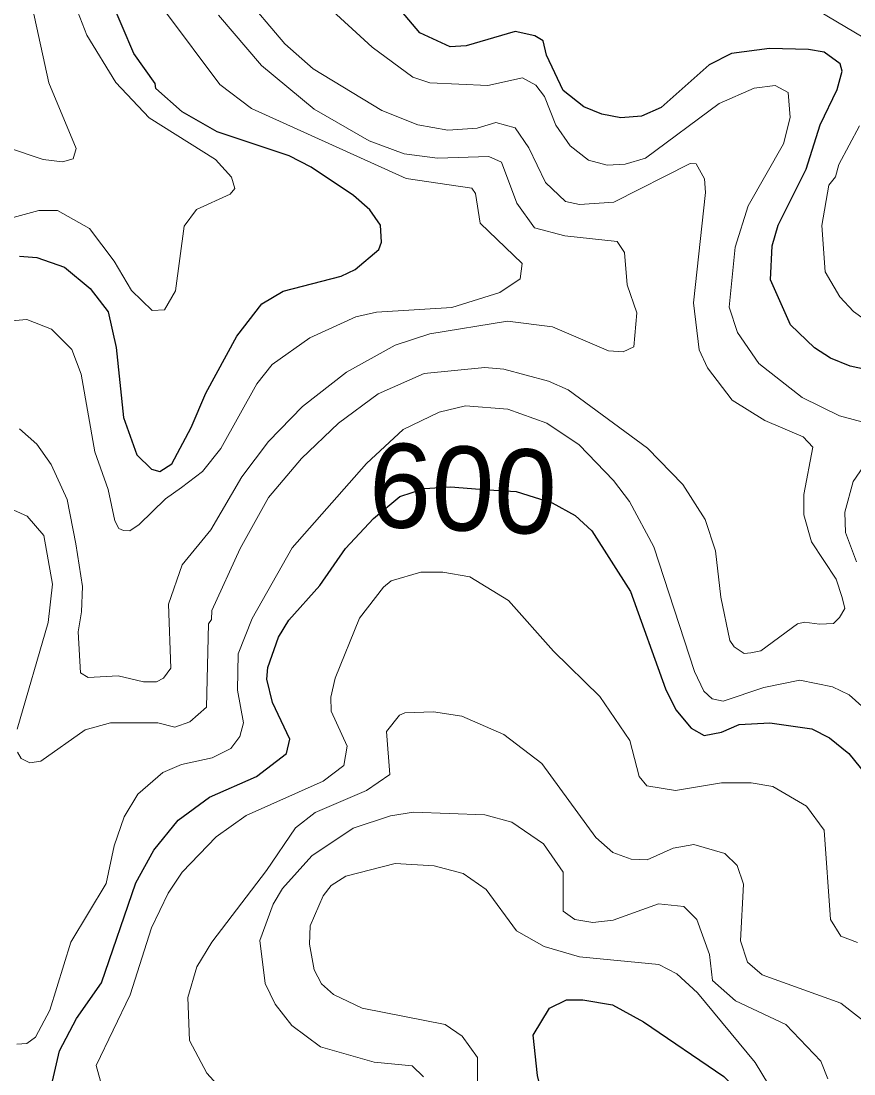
# Model space of a CAD drawing. Extents: x 673.3 to 698.5, y 6984.3 to 7012.3.
# Drawn here: x 674.604 to 675.396, y 7002.266 to 7003.266 of the extents above; entities that cross this region are included whole.
import ezdxf
from ezdxf.enums import TextEntityAlignment as Align

# ---------------------------------------------------------------- set-up
doc = ezdxf.new("R2010")
doc.units = 0
doc.header["$LTSCALE"] = 0.032
doc.layers.add('1', color=7, linetype='Continuous', lineweight=25)
doc.layers.add('2', color=7, linetype='Continuous', lineweight=13)
doc.layers.add('61', color=7, linetype='Continuous')

msp = doc.modelspace()

# ---------------------------------------------------------------- linework, layer by layer
at = {"layer": '1'}
for points in [[(675.392, 7002.9385), (675.3734, 7002.9462), (675.3579, 7002.956), (675.3352, 7002.9776), (675.3162, 7003.0205), (675.3177, 7003.0527), (675.3235, 7003.0723), (675.35, 7003.1256), (675.3634, 7003.1677), (675.3797, 7003.2015), (675.3844, 7003.2187), (675.3826, 7003.2258), (675.3674, 7003.2369), (675.3523, 7003.2395), (675.3154, 7003.2403), (675.2791, 7003.2355), (675.2579, 7003.2247), (675.2122, 7003.1843), (675.1937, 7003.176), (675.1741, 7003.1744), (675.1558, 7003.1779), (675.1389, 7003.1848), (675.1192, 7003.2003), (675.1033, 7003.2341), (675.1001, 7003.2477), (675.0922, 7003.2525), (675.0734, 7003.2566), (675.027, 7003.243), (675.0116, 7003.242), (674.9828, 7003.2552), (674.9514, 7003.2925)], [(674.6025, 7003.0431), (674.619, 7003.0416), (674.6451, 7003.0326), (674.6695, 7003.0123), (674.6866, 7002.99), (674.6943, 7002.9562), (674.7011, 7002.8898), (674.7138, 7002.8541), (674.7279, 7002.8407), (674.7357, 7002.8382), (674.7471, 7002.8456), (674.7655, 7002.8801), (674.7794, 7002.9129), (674.8089, 7002.967), (674.8327, 7002.9978), (674.8531, 7003.0096), (674.908, 7003.024), (674.9214, 7003.0304), (674.944, 7003.0492), (674.9464, 7003.0564), (674.9455, 7003.0725), (674.9354, 7003.0869), (674.9198, 7003.1008), (674.8795, 7003.1275), (674.8587, 7003.1384), (674.7903, 7003.1612), (674.7571, 7003.1801), (674.7319, 7003.2024), (674.7312, 7003.2071), (674.7111, 7003.2357), (674.689, 7003.2878)], [(675.4385, 7002.9282), (675.392, 7002.9385)], [(674.6271, 7002.23), (674.6404, 7002.2878), (674.6565, 7002.3184), (674.6804, 7002.3525), (674.713, 7002.4475), (674.73, 7002.4783), (674.7532, 7002.5071), (674.783, 7002.5287), (674.8278, 7002.5483), (674.8561, 7002.5704), (674.8592, 7002.5839), (674.8428, 7002.6188), (674.8374, 7002.6411), (674.8385, 7002.6519), (674.8485, 7002.681), (674.8583, 7002.6969), (674.8879, 7002.7299), (674.9122, 7002.765), (674.9388, 7002.7938), (674.9638, 7002.8146), (674.9875, 7002.8221), (675.0122, 7002.8238), (675.0478, 7002.821), (675.0746, 7002.8194), (675.1086, 7002.8084), (675.1305, 7002.7964), (675.1465, 7002.7819), (675.1833, 7002.7243), (675.2165, 7002.6319), (675.2264, 7002.6119), (675.2407, 7002.5944), (675.2533, 7002.5874), (675.2696, 7002.5907), (675.2866, 7002.5979)], [(675.2866, 7002.5979), (675.3157, 7002.5995), (675.3555, 7002.5936), (675.3724, 7002.5851), (675.3908, 7002.5702), (675.4123, 7002.5437)]]:
    msp.add_lwpolyline(points, dxfattribs=at)
msp.add_lwpolyline([(675.1383, 7002.1894), (675.1011, 7002.2381), (675.0947, 7002.2644), (675.0906, 7002.3026), (675.1061, 7002.3282), (675.1224, 7002.3363), (675.1377, 7002.3363), (675.166, 7002.3315), (675.1954, 7002.3154), (675.2719, 7002.2632), (675.2885, 7002.2473), (675.2982, 7002.2048), (675.2934, 7002.1771), (675.2875, 7002.168), (675.2672, 7002.154), (675.2162, 7002.1491), (675.18, 7002.1611)], close=True, dxfattribs=at)
at = {"layer": '2'}
for points in [[(674.365, 7003.2762), (674.3615, 7003.2557), (674.3519, 7003.2339), (674.3284, 7003.2093), (674.314, 7003.187), (674.3107, 7003.1676), (674.3154, 7003.1623), (674.3335, 7003.1562), (674.4434, 7003.1392), (674.4673, 7003.124), (674.4975, 7003.0991), (674.5131, 7003.0928), (674.5239, 7003.0922), (674.5336, 7003.1012), (674.5487, 7003.1253), (674.5687, 7003.1418), (674.5919, 7003.1458), (674.6249, 7003.135), (674.6433, 7003.1328), (674.6533, 7003.1355), (674.6563, 7003.1452), (674.6304, 7003.2077), (674.6067, 7003.3155)], [(675.2798, 7002.9062), (675.2563, 7002.9368), (675.2485, 7002.9539), (675.2429, 7002.9987), (675.2543, 7003.1034), (675.2534, 7003.1165), (675.2457, 7003.1306), (675.2399, 7003.1311), (675.1673, 7003.0944), (675.1347, 7003.0921), (675.1214, 7003.095), (675.1025, 7003.1129), (675.0864, 7003.1458), (675.0735, 7003.1649), (675.0552, 7003.1701), (675.0373, 7003.1645), (675.0094, 7003.1628), (674.9809, 7003.1678), (674.9467, 7003.1815), (674.8815, 7003.2212), (674.8547, 7003.2449), (674.8137, 7003.2933)], [(675.4127, 7003.2462), (675.3371, 7003.291)], [(674.6552, 7003.2817), (674.6664, 7003.2531), (674.6938, 7003.2082), (674.7257, 7003.1744), (674.7887, 7003.135), (674.8038, 7003.1182), (674.807, 7003.1073), (674.8027, 7003.1018), (674.7706, 7003.0872), (674.7589, 7003.0714), (674.7507, 7003.0101), (674.7402, 7002.9921), (674.7285, 7002.9915), (674.7089, 7003.0103), (674.6925, 7003.0381), (674.6689, 7003.0692), (674.6386, 7003.0863), (674.6209, 7003.0864), (674.5962, 7003.0798)], [(674.8922, 7003.2832), (674.9377, 7003.2417), (674.9764, 7003.2132), (674.9923, 7003.2077), (675.0474, 7003.2052), (675.0805, 7003.2126), (675.0933, 7003.2055), (675.1014, 7003.1949), (675.1122, 7003.1676), (675.1259, 7003.1479), (675.1431, 7003.1342), (675.1611, 7003.1296), (675.178, 7003.1304), (675.1975, 7003.1362), (675.2675, 7003.1881), (675.3007, 7003.2027), (675.3207, 7003.2053), (675.3331, 7003.1986), (675.3348, 7003.1747), (675.3285, 7003.1498), (675.2951, 7003.0908), (675.2828, 7003.0517), (675.277, 7002.9945), (675.2849, 7002.9706), (675.305, 7002.9411), (675.3462, 7002.9087), (675.3819, 7002.8913), (675.4078, 7002.8844)], [(674.5835, 7002.9807), (674.6095, 7002.9829), (674.6328, 7002.9737), (674.6522, 7002.9542), (674.661, 7002.931), (674.6741, 7002.857), (674.6868, 7002.8211), (674.693, 7002.7913), (674.6967, 7002.784), (674.7012, 7002.7824), (674.7071, 7002.782), (674.7162, 7002.7881), (674.741, 7002.8123), (674.7564, 7002.823), (674.7762, 7002.8384), (674.7939, 7002.8601), (674.828, 7002.9217), (674.8425, 7002.9401), (674.8783, 7002.9655), (674.922, 7002.9854), (674.9416, 7002.9897), (675.0132, 7002.9943), (675.0591, 7003.0084), (675.0783, 7003.0216), (675.0803, 7003.0361), (675.0401, 7003.0745), (675.0359, 7003.1027), (675.0323, 7003.1075), (674.9699, 7003.1169), (674.8228, 7003.1832), (674.7928, 7003.2063), (674.741, 7003.2753)], [(674.7914, 7003.2721), (674.8323, 7003.2241), (674.8826, 7003.1826), (674.9348, 7003.1525), (674.9679, 7003.1401), (674.9998, 7003.1361), (675.0484, 7003.1376), (675.0605, 7003.1324), (675.0752, 7003.0933), (675.0919, 7003.0699), (675.1206, 7003.0624), (675.1705, 7003.0568), (675.1776, 7003.0464), (675.18, 7003.0158), (675.1891, 7002.9892), (675.1864, 7002.9568), (675.1763, 7002.9521), (675.1621, 7002.953), (675.109, 7002.9757), (675.0663, 7002.9813), (674.9924, 7002.9692), (674.9594, 7002.9585), (674.9133, 7002.9328), (674.8714, 7002.9001), (674.8391, 7002.8668), (674.8138, 7002.8334), (674.7842, 7002.7829), (674.7569, 7002.7495), (674.744, 7002.7122), (674.7461, 7002.6514), (674.7394, 7002.6419), (674.7325, 7002.6385), (674.7201, 7002.6385), (674.6962, 7002.6441), (674.6675, 7002.6426), (674.6605, 7002.647), (674.6581, 7002.6861), (674.6614, 7002.7051), (674.6621, 7002.729), (674.6558, 7002.7696), (674.6476, 7002.8116), (674.6324, 7002.8451)], [(675.4356, 7002.9614), (675.395, 7002.9904), (675.3822, 7003.0044), (675.3682, 7003.028), (675.365, 7003.072), (675.3716, 7003.1105), (675.378, 7003.1185), (675.3812, 7003.1302), (675.4007, 7003.1668)], [(674.6006, 7002.5716), (674.604, 7002.5657), (674.6122, 7002.5615), (674.6225, 7002.563), (674.6649, 7002.5929), (674.689, 7002.5993), (674.734, 7002.5994), (674.7501, 7002.5954), (674.7643, 7002.6004), (674.7802, 7002.6144), (674.7819, 7002.6935), (674.785, 7002.6978), (674.7852, 7002.7061), (674.8122, 7002.7653), (674.839, 7002.8136), (674.8704, 7002.8508), (674.9057, 7002.8844), (674.9432, 7002.9121), (674.9871, 7002.9316), (675.0447, 7002.9373), (675.0627, 7002.9356), (675.1051, 7002.9241), (675.1239, 7002.9161), (675.1992, 7002.8606), (675.2328, 7002.8261), (675.2541, 7002.7927), (675.2641, 7002.7628), (675.2689, 7002.7188), (675.2775, 7002.6778), (675.2816, 7002.6717), (675.2912, 7002.6655), (675.2974, 7002.666), (675.307, 7002.668), (675.342, 7002.6936), (675.3487, 7002.6952), (675.3627, 7002.6933), (675.3761, 7002.6939), (675.3817, 7002.6996), (675.3868, 7002.7081), (675.3842, 7002.7186), (675.3785, 7002.736), (675.3551, 7002.7715), (675.3479, 7002.797), (675.3478, 7002.8165), (675.3564, 7002.8615), (675.3473, 7002.8712), (675.3107, 7002.8867), (675.2798, 7002.9062)], [(675.4181, 7002.6016), (675.391, 7002.6262), (675.3751, 7002.6336), (675.344, 7002.64), (675.3099, 7002.6329), (675.2712, 7002.6199), (675.2607, 7002.6223), (675.2529, 7002.6297), (675.244, 7002.6481), (675.2052, 7002.7666), (675.1821, 7002.8097), (675.1671, 7002.8299), (675.1345, 7002.8636), (675.1036, 7002.8844), (675.0666, 7002.8975), (675.0263, 7002.9007), (675.0012, 7002.8948), (674.9671, 7002.8783), (674.9323, 7002.8459), (674.8616, 7002.7657), (674.8236, 7002.6985), (674.8103, 7002.6651), (674.8096, 7002.6306), (674.8153, 7002.5995), (674.8119, 7002.5864), (674.8032, 7002.5752), (674.7855, 7002.5662), (674.7565, 7002.56), (674.7385, 7002.5524), (674.7149, 7002.5316), (674.7018, 7002.51), (674.6923, 7002.4826), (674.6847, 7002.4469), (674.6513, 7002.3911), (674.6311, 7002.3264), (674.6175, 7002.3008), (674.6095, 7002.2948), (674.5997, 7002.2941)], [(674.6324, 7002.8451), (674.6187, 7002.8644), (674.6025, 7002.8789)], [(675.4186, 7002.8633), (675.3947, 7002.8288), (675.387, 7002.7996), (675.3876, 7002.7805), (675.3981, 7002.7524)], [(674.5908, 7002.8043), (674.6096, 7002.796), (674.6255, 7002.7775), (674.6337, 7002.7314), (674.6296, 7002.6948), (674.6002, 7002.5934)], [(674.6794, 7002.259), (674.6754, 7002.2739), (674.7076, 7002.3409), (674.728, 7002.4045), (674.7438, 7002.4376), (674.7571, 7002.4575), (674.7892, 7002.4911), (674.8177, 7002.5114), (674.891, 7002.5441), (674.9106, 7002.5588), (674.9137, 7002.5773), (674.8987, 7002.6105), (674.8984, 7002.624), (674.9023, 7002.642), (674.9257, 7002.699), (674.9483, 7002.7284), (674.9558, 7002.7343), (674.9839, 7002.7427), (675.0047, 7002.7428), (675.0305, 7002.7383), (675.0672, 7002.7156), (675.1101, 7002.6677)], [(675.1101, 7002.6677), (675.154, 7002.6244), (675.1824, 7002.5826), (675.1915, 7002.5485), (675.1988, 7002.5395), (675.226, 7002.5351), (675.2696, 7002.5424), (675.2979, 7002.5424), (675.3185, 7002.5389), (675.3503, 7002.5204), (675.3674, 7002.4973), (675.3732, 7002.4124), (675.3832, 7002.3966), (675.3989, 7002.3906)], [(674.799, 7002.246), (674.7803, 7002.2666), (674.7639, 7002.2976), (674.7624, 7002.3383), (674.771, 7002.3674), (674.7851, 7002.391), (674.8373, 7002.4591), (674.8647, 7002.4998), (674.8835, 7002.5142), (674.9321, 7002.5352), (674.9543, 7002.5505), (674.9513, 7002.5912), (674.9637, 7002.6067), (674.9686, 7002.6091), (674.996, 7002.6099), (675.0229, 7002.6059), (675.0626, 7002.5884), (675.099, 7002.5608), (675.1503, 7002.4906), (675.1665, 7002.4763), (675.1839, 7002.47), (675.1989, 7002.4691), (675.2238, 7002.4803), (675.2433, 7002.4838), (675.2727, 7002.4752), (675.2844, 7002.464), (675.2907, 7002.4462), (675.2877, 7002.3924), (675.2944, 7002.3721), (675.3083, 7002.3598), (675.3832, 7002.3329), (675.4119, 7002.3106)], [(675.3706, 7002.2611), (675.3642, 7002.278), (675.3308, 7002.3127), (675.2829, 7002.3351), (675.2612, 7002.3546), (675.2582, 7002.3794), (675.2462, 7002.4126), (675.234, 7002.4249), (675.2097, 7002.4275), (675.1668, 7002.4118), (675.1472, 7002.4097), (675.1303, 7002.4126), (675.1191, 7002.4205), (675.119, 7002.4574), (675.1005, 7002.4843), (675.0705, 7002.5051), (675.0448, 7002.5121), (674.977, 7002.5147), (674.955, 7002.5111), (674.9194, 7002.4994), (674.8804, 7002.4731), (674.8524, 7002.442), (674.8434, 7002.427), (674.8308, 7002.3927), (674.836, 7002.3516), (674.8453, 7002.332), (674.8611, 7002.3117), (674.8884, 7002.2915), (674.9394, 7002.2769), (674.9757, 7002.2736), (674.9864, 7002.263)], [(675.3323, 7002.2259), (675.3016, 7002.2767), (675.2469, 7002.3429), (675.2271, 7002.3609), (675.21, 7002.3698), (675.1347, 7002.3769), (675.1011, 7002.3868), (675.0747, 7002.4018), (675.046, 7002.4409), (675.024, 7002.4563), (674.9966, 7002.4635), (674.9594, 7002.4658), (674.9125, 7002.4537), (674.8986, 7002.4449), (674.891, 7002.4349), (674.8788, 7002.4064), (674.878, 7002.3891), (674.8824, 7002.3647), (674.8894, 7002.3513), (674.9007, 7002.3412), (674.9282, 7002.3283), (675.007, 7002.3126), (675.0231, 7002.3018), (675.0376, 7002.2814), (675.0376, 7002.255)]]:
    msp.add_lwpolyline(points, dxfattribs=at)

# ---------------------------------------------------------------- texts
at = {"layer": '61'}
msp.add_text('600', height=0.08, rotation=357.397, dxfattribs=at).set_placement((675.0221, 7002.7822), align=Align.CENTER)

doc.saveas('drawing.dxf')
